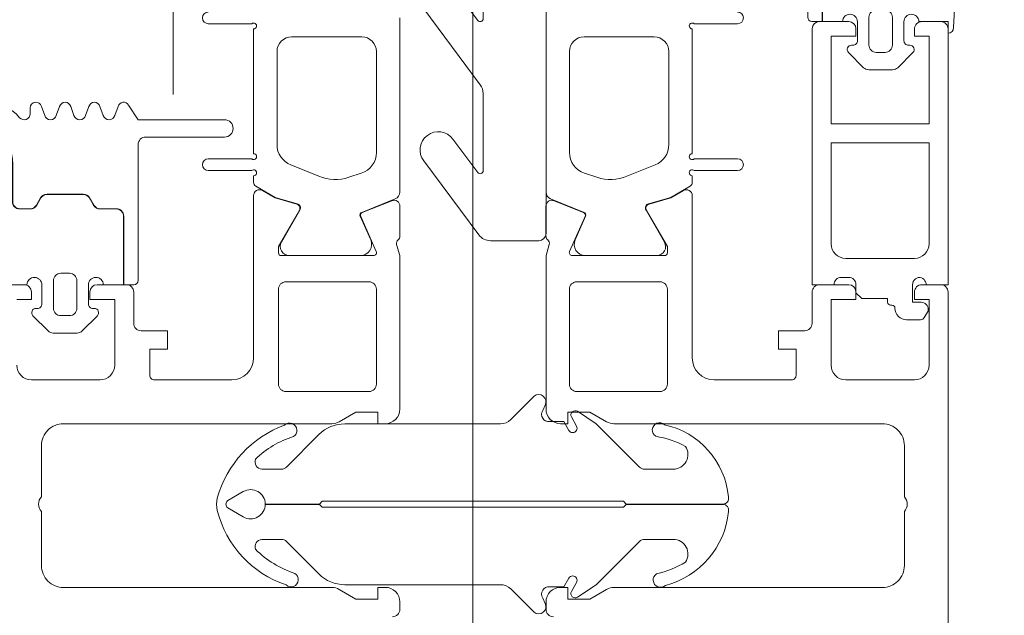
# Model space of a CAD drawing. Header units: millimetres. Extents: x 213386 to 459888, y 74252 to 208052.
# Tile 485 of 517: x 392371 to 392438, y 203766 to 203806. Entities that reach past the tile are written whole.
import ezdxf

# ---------------------------------------------------------------- set-up
doc = ezdxf.new("R2010")
doc.units = ezdxf.units.MM
doc.layers.add('FASÁDA DETAILNÍ', color=255, linetype='Continuous', lineweight=0)
doc.layers.add('NOVA', color=255, linetype='Continuous', lineweight=0)

# ---------------------------------------------------------------- blocks, each defined once
blk = doc.blocks.new('284336')
for points in [[(-0.7, -9.6), (-10, -9.6, 0.414511), (-10.51, -10.11), (-10.51, -15.51, -1), (-11.69, -15.51), (-11.69, -9.605), (-12.695, -8.948, -0.668884), (-12.6, -8.233), (-11.993, -8.006, 0.766384), (-11.993, -7.214), (-12.6, -6.987, -0.76831), (-12.6, -6.233), (-11.993, -6.006, 0.766384), (-11.993, -5.214), (-12.6, -4.987, -0.76831), (-12.6, -4.233), (-11.993, -4.006, 0.766384), (-11.993, -3.214), (-12.6, -2.987, -0.877523), (-12.5, -2.22), (-12.1, -2.22, 0.698129), (-11.835, -1.497, -0.220231), (-12.89, 0.782), (-12.89, 3.454, -0.157143), (-12.817, 3.682), (-12.688, 3.424, -0.067482), (-12.476, 2.53, 0.393136), (-8.659, -1.02), (-6.1, -1.02, -0.414214), (-5.61, -1.51), (-5.61, -2.221, -0.267949), (-5.855, -2.646), (-6.355, -2.934, 0.267949), (-6.61, -3.376), (-6.61, -5.844, 0.267949), (-6.355, -6.286), (-5.855, -6.574, -0.267949), (-5.61, -6.999), (-5.61, -8.11, 0.414215), (-5.1, -8.62), (-0.41, -8.62), (-0.41, -9.31, -0.414212), (-0.7, -9.6)], [(-0.41, 0), (-0.41, -2, 0.990243), (-0.4, -3.02), (0.9, -3.02, 0.414214), (1.21, -2.71), (1.21, -2.61, -0.668123), (1.705, -2.405), (2.746, -3.445, -0.199004), (2.89, -3.792), (2.89, -5.428, -0.199038), (2.746, -5.775), (1.705, -6.815, -0.668191), (1.21, -6.61), (1.21, -6.51, 0.414214), (0.9, -6.2), (-0.4, -6.2, 0.990269), (-0.41, -7.22), (-0.41, -8.6), (-5.1, -8.6, -0.414215), (-5.59, -8.11), (-5.59, -6.999, 0.267949), (-5.845, -6.557), (-6.345, -6.268, -0.267949), (-6.59, -5.844), (-6.59, -3.376, -0.267949), (-6.345, -2.952), (-5.845, -2.663, 0.267949), (-5.59, -2.221), (-5.59, -1.51, 0.414214), (-6.1, -1), (-8.659, -1, -0.393156), (-12.456, 2.532, 0.067572), (-12.669, 3.432), (-12.803, 3.7, -0.637545), (-12.117, 3.529), (-11.923, 2.531, 0.344315), (-10.055, 0.907), (0, 0.38, -0.406913), (0.39, 0), (-0.41, 0)], [(1.7, -4.31, 0.414235), (1.2, -3.81), (-0.7, -3.81, 0.414214), (-1.2, -4.31), (-1.2, -4.91, 0.414214), (-0.7, -5.41), (1.2, -5.41, 0.414235), (1.7, -4.91), (1.7, -4.31)]]:
    blk.add_lwpolyline(points, format="xyb", close=True)
blk = doc.blocks.new('nesystémový nástavec 18')
for p, q in [((-18, 6.8), (-18, 8.8)), ((-17.5, 9.3), (-15.357, 9.3)), ((-15.356, 9.3), (0, 9.3)), ((0, 9.3), (0, 7.8)), ((-11, 8), (-17, 8)), ((-17, 8), (-17, 6.3)), ((-11, 1.3), (-11, 8)), ((-2.8, 8), (-9.7, 8)), ((-9.7, 1.3), (-9.7, 8)), ((-1.8, 2.3), (-1.8, 7)), ((-0.5, 7.3), (-0.5, 6.8)), ((-17, 6.3), (-17.5, 6.3)), ((0, 6.3), (0.547, 6.3)), ((0.547, 6.3), (0.947, 5.9)), ((0.947, 5.9), (0.947, 4.8)), ((0.947, 4.8), (0.947, 4.137)), ((0.947, 4.137), (1.197, 4.137)), ((1.397, 3.937), (1.397, 3.837)), ((1.597, 3.637), (1.596, 3.637)), ((2.396, 2.837), (2.396, 1.887)), ((-17.5, 2.3), (-17, 2.3)), ((-17, 2.3), (-17, 1.3)), ((-0.405, 2.231), (-0.5, 2.043)), ((-0.5, 2.043), (-0.5, 2)), ((1.196, 2.437), (0, 2.437)), ((1.196, 1.853), (1.196, 2.437)), ((-18, 0.5), (-18, 1.8)), ((0, 1.5), (0, 0)), ((1.798, 1.369), (1.696, 1.353)), ((2.246, 1.627), (1.798, 1.369)), ((-17, 1.3), (-11, 1.3)), ((-9.7, 1.3), (-2.8, 1.3)), ((-1.8, 0), (-17.5, 0)), ((0, 0), (-1.8, 0))]:
    blk.add_line(p, q)
for centre, radius, start, end in [((-17.5, 8.8), 0.5, 90, 180), ((-15.357, 9.8), 0.5, 270, 270.08399), ((-2.8, 7), 1, 0, 90), ((0, 7.3), 0.5, 89.99553, 180.00709), ((-17.5, 6.8), 0.5, 180.0012, 269.9988), ((0, 6.8), 0.5, 179.9949, 270.00597), ((0.747, 4.8), 0.2, 359.96561, 0.03439), ((1.197, 3.937), 0.2, 359.97072, 90.02491), ((1.597, 3.837), 0.2, 179.97371, 270.03503), ((1.596, 2.837), 0.8, 0.00648, 89.99188), ((-17.5, 1.8), 0.5, 89.99896, 180.00017), ((-2.8, 2.3), 1, 270, 0), ((0, 1.937), 0.5, 89.99745, 144.0007), ((0, 2), 0.5, 179.97164, 270.03273), ((1.696, 1.853), 0.5, 179.99915, 269.99998), ((2.096, 1.887), 0.3, 299.98153, 0.0183), ((-17.5, 0.5), 0.5, 180, 270.00001)]:
    blk.add_arc(centre, radius, start, end)
blk = doc.blocks.new('244748_a')
blk.add_lwpolyline([(8.317, -1.695, 0.082248), (6.343, -0.896, -1.09695), (6.943, -0.101, -0.315353), (11.26, -5.152, -0.480529), (10.87, -5.64), (4.269, -5.64), (4.079, -5.45), (-16.527, -5.45), (-16.717, -5.64), (-20.426, -5.64, 0.574019), (-21.926, -4.784), (-22.99, -5.403, 0.524827), (-22.99, -5.897), (-21.926, -6.516, 0.574021), (-20.426, -5.66), (-16.717, -5.66), (-16.527, -5.85), (4.079, -5.85), (4.269, -5.66), (10.87, -5.66, -0.480529), (11.26, -6.148, -0.326229), (6.881, -11.091, -1.09695), (6.281, -10.297, 0.081457), (8.317, -9.605, 0.599203), (7.485, -8.05), (5.524, -8.05, 0.198965), (5.171, -8.197), (2.217, -11.15), (0.929, -12.01, -0.738038), (0.509, -11.62), (0.866, -11, 1), (0.346, -10.7), (0, -11.3), (-0.979, -11.3, 0.619205), (-1.45, -12.061), (-1.275, -12.426, -0.808139), (-2.038, -13.038), (-3.632, -11.444, 0.198906), (-4.339, -11.151), (-14.987, -11.15, -0.198936), (-16.755, -10.418), (-18.976, -8.197, 0.198942), (-19.33, -8.05), (-20.666, -8.05, 0.500217), (-21.094, -8.731, 0.122037), (-18.497, -10.274, -1.093735), (-19.1, -11.066, -0.240768), (-23.705, -6.07, -0.106226), (-23.705, -5.23, -0.256232), (-19.005, -0.132, -1.093735), (-18.402, -0.924, 0.116856), (-21.094, -2.569, 0.500217), (-20.666, -3.25), (-19.33, -3.25, 0.198942), (-18.976, -3.104), (-16.755, -0.882, -0.198936), (-14.987, -0.149), (-4.339, -0.149, 0.198907), (-3.632, 0.144), (-2.038, 1.738, -0.808139), (-1.275, 1.126), (-1.45, 0.761, 0.619205), (-0.979, 0), (0, 0), (0.346, -0.6, 1), (0.866, -0.3), (0.509, 0.32, -0.738038), (0.929, 0.71), (2.217, -0.15), (5.171, -3.104, 0.198965), (5.524, -3.25), (7.485, -3.25, 0.599203)], format="xyb", close=True)
blk = doc.blocks.new('288126')
for points in [[(-16.5, 0), (16.5, 0)], [(-17, -2.085), (-17, -0.5)], [(17, -0.5), (17, -3.798)], [(-21.362, -6.34), (-17.805, -3.688)], [(-14.709, -4.498), (-19.868, -8.344)], [(-8.828, -4.3), (-14.111, -4.3)], [(-10.962, -6.34), (-8.709, -4.66)], [(-4.309, -4.498), (-9.468, -8.344)], [(1.814, -4.3), (-3.711, -4.3)], [(-0.35, -6.363), (1.934, -4.66)], [(6.334, -4.498), (1.144, -8.368)], [(12.214, -4.3), (6.932, -4.3)], [(10.05, -6.363), (12.334, -4.66)], [(16.598, -4.6), (11.544, -8.368)]]:
    blk.add_lwpolyline(points)
for centre, radius, start, end in [((16.5, -0.5), 0.5, 0, 90), ((-16.5, -0.5), 0.5, 90, 180), ((16, -3.798), 1, 306.70591, 0), ((-20.615, -7.342), 1.25, 126.70591, 306.70591), ((-10.215, -7.342), 1.25, 126.70591, 306.70591), ((0.397, -7.366), 1.25, 126.70591, 306.70591), ((10.797, -7.366), 1.25, 126.70591, 306.70591)]:
    blk.add_arc(centre, radius, start, end)
at = {"extrusion": (0, 0, -1)}
for centre, radius, start, end in [((19, -2.085), 2, 180, 233.29409), ((14.111, -5.3), 1, 53.29409, 90), ((8.828, -4.5), 0.2, 90, 233.29409), ((3.711, -5.3), 1, 53.29409, 90), ((-1.814, -4.5), 0.2, 90, 233.29409), ((-6.932, -5.3), 1, 53.29409, 90), ((-12.214, -4.5), 0.2, 90, 233.29409)]:
    blk.add_arc(centre, radius, start, end, dxfattribs=at)
blk = doc.blocks.new('A$C29162560')
at = {"layer": 'FASÁDA DETAILNÍ'}
for p, q in [((18425, 1635.876), (18425, 1961.568)), ((18425, 1635.876), (18425, 1961.568)), ((18404.5, 1875), (18404.5, 1869)), ((18404.5, 1875), (18404.5, 1869))]:
    blk.add_line(p, q, dxfattribs=at)
for points in [[(18406.901, 1874.65, 1), (18406.901, 1873.85), (18409.869, 1873.85, -1.447009), (18410.001, 1873.499), (18410.001, 1864.96, -1.447009), (18409.869, 1864.61), (18406.901, 1864.61, 1), (18406.901, 1863.81), (18409.869, 1863.81, -1.447009), (18410.001, 1863.459), (18410.001, 1863.015, 0.282478), (18410.15, 1862.739), (18411.471, 1861.976), (18412.986, 1861.542, -0.488505), (18413.162, 1861.103), (18411.901, 1858.911, 0.578182), (18412.42, 1858.01), (18417.324, 1858.01, 0.543753), (18418.009, 1859.067), (18417.292, 1860.685, -0.425336), (18417.4, 1860.952), (18419.687, 1861.875, 0.305837), (18420, 1862.339), (18420, 1862.339), (18420.001, 1874.25)], [(18406.901, 1874.65, 1), (18406.901, 1873.85), (18409.869, 1873.85, -1.447009), (18410.001, 1873.499), (18410.001, 1864.96, -1.447009), (18409.869, 1864.61), (18406.901, 1864.61, 1), (18406.901, 1863.81), (18409.869, 1863.81, -1.447009), (18410.001, 1863.459), (18410.001, 1863.015, 0.282478), (18410.15, 1862.739), (18411.471, 1861.976), (18412.986, 1861.542, -0.488505), (18413.162, 1861.103), (18411.901, 1858.911, 0.578182), (18412.42, 1858.01), (18417.324, 1858.01, 0.543753), (18418.009, 1859.067), (18417.292, 1860.685, -0.425336), (18417.4, 1860.952), (18419.687, 1861.875, 0.305837), (18420, 1862.339), (18420, 1862.339), (18420.001, 1874.25)], [(18443.099, 1874.65, -1), (18443.099, 1873.85), (18440.131, 1873.85, 1.447009), (18439.999, 1873.499), (18439.999, 1864.96, 1.447009), (18440.131, 1864.61), (18443.099, 1864.61, -1), (18443.099, 1863.81), (18440.131, 1863.81, 1.447009), (18439.999, 1863.459), (18439.999, 1863.015, -0.282478), (18439.85, 1862.739), (18438.529, 1861.976), (18437.014, 1861.542, 0.488505), (18436.838, 1861.103), (18438.099, 1858.911, -0.578182), (18437.58, 1858.01), (18432.676, 1858.01, -0.543753), (18431.991, 1859.067), (18432.708, 1860.685, 0.425336), (18432.6, 1860.952), (18430.313, 1861.875, -0.305837), (18430, 1862.339), (18430, 1862.339), (18429.999, 1874.25)], [(18443.099, 1874.65, -1), (18443.099, 1873.85), (18440.131, 1873.85, 1.447009), (18439.999, 1873.499), (18439.999, 1864.96, 1.447009), (18440.131, 1864.61), (18443.099, 1864.61, -1), (18443.099, 1863.81), (18440.131, 1863.81, 1.447009), (18439.999, 1863.459), (18439.999, 1863.015, -0.282478), (18439.85, 1862.739), (18438.529, 1861.976), (18437.014, 1861.542, 0.488505), (18436.838, 1861.103), (18438.099, 1858.911, -0.578182), (18437.58, 1858.01), (18432.676, 1858.01, -0.543753), (18431.991, 1859.067), (18432.708, 1860.685, 0.425336), (18432.6, 1860.952), (18430.313, 1861.875, -0.305837), (18430, 1862.339), (18430, 1862.339), (18429.999, 1874.25)], [(18393, 1856), (18394.3, 1856, -0.41422), (18394.8, 1855.5), (18394.8, 1855), (18393.8, 1855)], [(18393.8, 1850.5, 0.414214), (18394.8, 1849.5), (18399.5, 1849.5, 0.414214), (18400.5, 1850.5), (18400.5, 1855), (18398.8, 1855), (18398.8, 1855.5, -0.414201), (18399.3, 1856), (18401.3, 1856, -0.414214), (18401.8, 1855.5), (18401.8, 1853.357, 0.414214), (18402.3, 1852.857), (18404.1, 1852.857), (18404.1, 1851.606), (18402.9, 1851.606), (18402.9, 1849.8, 0.414214), (18403.2, 1849.5), (18408.499, 1849.5, 0.414167), (18409.999, 1851), (18410, 1857.998), (18410, 1862.098, -0.57735), (18410.6, 1862.444), (18411.463, 1861.946), (18412.955, 1861.518, -0.488701), (18413.132, 1861.079), (18411.7, 1858.613), (18411.7, 1858.193, 0.432566), (18411.9, 1857.998), (18418.205, 1857.998, 0.548397), (18418.39, 1858.279), (18417.322, 1860.663, -0.425336), (18417.43, 1860.93), (18419.453, 1861.747, -0.531563), (18420.002, 1861.376), (18420.002, 1859.312, -0.231306), (18419.887, 1859.075, 0.306185), (18419.783, 1858.756), (18420, 1857.998), (18420, 1847.494, -0.414214), (18419, 1846.494), (18418.5, 1846.494), (18418.5, 1847.294), (18417, 1847.294), (18415.856, 1846.634, -0.13165), (18415.356, 1846.5), (18396.992, 1846.5, 0.414214), (18395.492, 1845), (18395.492, 1841.499, 0.399985), (18395.492, 1840.499), (18395.492, 1836.8, 0.414214), (18396.992, 1835.3), (18415.356, 1835.3, -0.13165), (18415.856, 1835.166), (18417, 1834.506), (18418.5, 1834.506), (18418.5, 1835.306), (18419, 1835.306, -0.414214), (18420, 1834.306), (18420, 1833.8, -0.414214), (18419.5, 1833.3)], [(18393, 1856), (18394.3, 1856, -0.41422), (18394.8, 1855.5), (18394.8, 1855), (18393.8, 1855)], [(18393.8, 1850.5, 0.414214), (18394.8, 1849.5), (18399.5, 1849.5, 0.414214), (18400.5, 1850.5), (18400.5, 1855), (18398.8, 1855), (18398.8, 1855.5, -0.414201), (18399.3, 1856), (18401.3, 1856, -0.414214), (18401.8, 1855.5), (18401.8, 1853.357, 0.414214), (18402.3, 1852.857), (18404.1, 1852.857), (18404.1, 1851.606), (18402.9, 1851.606), (18402.9, 1849.8, 0.414214), (18403.2, 1849.5), (18408.499, 1849.5, 0.414167), (18409.999, 1851), (18410, 1857.998), (18410, 1862.098, -0.57735), (18410.6, 1862.444), (18411.463, 1861.946), (18412.955, 1861.518, -0.488701), (18413.132, 1861.079), (18411.7, 1858.613), (18411.7, 1858.193, 0.432566), (18411.9, 1857.998), (18418.205, 1857.998, 0.548397), (18418.39, 1858.279), (18417.322, 1860.663, -0.425336), (18417.43, 1860.93), (18419.453, 1861.747, -0.531563), (18420.002, 1861.376), (18420.002, 1859.312, -0.231306), (18419.887, 1859.075, 0.306185), (18419.783, 1858.756), (18420, 1857.998), (18420, 1847.494, -0.414214), (18419, 1846.494), (18418.5, 1846.494), (18418.5, 1847.294), (18417, 1847.294), (18415.856, 1846.634, -0.13165), (18415.356, 1846.5), (18396.992, 1846.5, 0.414214), (18395.492, 1845), (18395.492, 1841.499, 0.399985), (18395.492, 1840.499), (18395.492, 1836.8, 0.414214), (18396.992, 1835.3), (18415.356, 1835.3, -0.13165), (18415.856, 1835.166), (18417, 1834.506), (18418.5, 1834.506), (18418.5, 1835.306), (18419, 1835.306, -0.414214), (18420, 1834.306), (18420, 1833.8, -0.414214), (18419.5, 1833.3)], [(18457.5, 1707), (18457.5, 1855.5, 0.414214), (18457, 1856), (18455.7, 1856, 0.41422), (18455.2, 1855.5), (18455.2, 1855), (18456.2, 1855), (18456.2, 1850.5, -0.414214), (18455.2, 1849.5), (18450.5, 1849.5, -0.414214), (18449.5, 1850.5), (18449.5, 1855), (18451.2, 1855), (18451.2, 1855.5, 0.414201), (18450.7, 1856), (18448.7, 1856, 0.414214), (18448.2, 1855.5), (18448.2, 1853.357, -0.414214), (18447.7, 1852.857), (18445.9, 1852.857), (18445.9, 1851.606), (18447.1, 1851.606), (18447.1, 1849.8, -0.414214), (18446.8, 1849.5), (18441.501, 1849.5, -0.414167), (18440.001, 1851), (18440, 1857.998), (18440, 1862.098, 0.57735), (18439.4, 1862.444), (18438.537, 1861.946), (18437.045, 1861.518, 0.488701), (18436.868, 1861.079), (18438.3, 1858.613), (18438.3, 1858.193, -0.432566), (18438.1, 1857.998), (18431.795, 1857.998, -0.548397), (18431.61, 1858.279), (18432.678, 1860.663, 0.425336), (18432.57, 1860.93), (18430.547, 1861.747, 0.531563), (18429.998, 1861.376), (18429.998, 1859.312, 0.231306), (18430.113, 1859.075, -0.306185), (18430.217, 1858.756), (18430, 1857.998), (18430, 1847.494, 0.414214), (18431, 1846.494), (18431.5, 1846.494), (18431.5, 1847.294), (18433, 1847.294), (18434.144, 1846.634, 0.13165), (18434.644, 1846.5), (18453.008, 1846.5, -0.414214), (18454.508, 1845), (18454.508, 1841.499, -0.399985), (18454.508, 1840.499), (18454.508, 1836.8, -0.414214), (18453.008, 1835.3), (18434.644, 1835.3, 0.13165), (18434.144, 1835.166), (18433, 1834.506), (18431.5, 1834.506), (18431.5, 1835.306), (18431, 1835.306, 0.414214), (18430, 1834.306), (18430, 1833.8, 0.414214), (18430.5, 1833.3)], [(18457.5, 1707), (18457.5, 1855.5, 0.414214), (18457, 1856), (18455.7, 1856, 0.41422), (18455.2, 1855.5), (18455.2, 1855), (18456.2, 1855), (18456.2, 1850.5, -0.414214), (18455.2, 1849.5), (18450.5, 1849.5, -0.414214), (18449.5, 1850.5), (18449.5, 1855), (18451.2, 1855), (18451.2, 1855.5, 0.414201), (18450.7, 1856), (18448.7, 1856, 0.414214), (18448.2, 1855.5), (18448.2, 1853.357, -0.414214), (18447.7, 1852.857), (18445.9, 1852.857), (18445.9, 1851.606), (18447.1, 1851.606), (18447.1, 1849.8, -0.414214), (18446.8, 1849.5), (18441.501, 1849.5, -0.414167), (18440.001, 1851), (18440, 1857.998), (18440, 1862.098, 0.57735), (18439.4, 1862.444), (18438.537, 1861.946), (18437.045, 1861.518, 0.488701), (18436.868, 1861.079), (18438.3, 1858.613), (18438.3, 1858.193, -0.432566), (18438.1, 1857.998), (18431.795, 1857.998, -0.548397), (18431.61, 1858.279), (18432.678, 1860.663, 0.425336), (18432.57, 1860.93), (18430.547, 1861.747, 0.531563), (18429.998, 1861.376), (18429.998, 1859.312, 0.231306), (18430.113, 1859.075, -0.306185), (18430.217, 1858.756), (18430, 1857.998), (18430, 1847.494, 0.414214), (18431, 1846.494), (18431.5, 1846.494), (18431.5, 1847.294), (18433, 1847.294), (18434.144, 1846.634, 0.13165), (18434.644, 1846.5), (18453.008, 1846.5, -0.414214), (18454.508, 1845), (18454.508, 1841.499, -0.399985), (18454.508, 1840.499), (18454.508, 1836.8, -0.414214), (18453.008, 1835.3), (18434.644, 1835.3, 0.13165), (18434.144, 1835.166), (18433, 1834.506), (18431.5, 1834.506), (18431.5, 1835.306), (18431, 1835.306, 0.414214), (18430, 1834.306), (18430, 1833.8, 0.414214), (18430.5, 1833.3)]]:
    blk.add_lwpolyline(points, format="xyb", dxfattribs=at)
for points in [[(18418.401, 1871.95), (18418.401, 1865.05, -0.324916), (18417.365, 1863.623), (18416.514, 1863.347, -0.176429), (18414.462, 1863.419), (18412.538, 1864.197, -0.305619), (18411.601, 1865.588), (18411.601, 1871.95, -0.414218), (18412.601, 1872.95), (18417.401, 1872.95, -0.414218), (18418.401, 1871.95)], [(18418.401, 1871.95), (18418.401, 1865.05, -0.324916), (18417.365, 1863.623), (18416.514, 1863.347, -0.176429), (18414.462, 1863.419), (18412.538, 1864.197, -0.305619), (18411.601, 1865.588), (18411.601, 1871.95, -0.414218), (18412.601, 1872.95), (18417.401, 1872.95, -0.414218), (18418.401, 1871.95)], [(18431.599, 1871.95), (18431.599, 1865.05, 0.324916), (18432.635, 1863.623), (18433.486, 1863.347, 0.176429), (18435.538, 1863.419), (18437.462, 1864.197, 0.305619), (18438.399, 1865.588), (18438.399, 1871.95, 0.414218), (18437.399, 1872.95), (18432.599, 1872.95, 0.414218), (18431.599, 1871.95)], [(18431.599, 1871.95), (18431.599, 1865.05, 0.324916), (18432.635, 1863.623), (18433.486, 1863.347, 0.176429), (18435.538, 1863.419), (18437.462, 1864.197, 0.305619), (18438.399, 1865.588), (18438.399, 1871.95, 0.414218), (18437.399, 1872.95), (18432.599, 1872.95, 0.414218), (18431.599, 1871.95)], [(18417.9, 1848.7, 0.414214), (18418.4, 1849.2), (18418.4, 1855.7, 0.414214), (18417.9, 1856.2), (18412.2, 1856.2, 0.414214), (18411.7, 1855.7), (18411.7, 1849.2, 0.414214), (18412.2, 1848.7), (18417.9, 1848.7)], [(18417.9, 1848.7, 0.414214), (18418.4, 1849.2), (18418.4, 1855.7, 0.414214), (18417.9, 1856.2), (18412.2, 1856.2, 0.414214), (18411.7, 1855.7), (18411.7, 1849.2, 0.414214), (18412.2, 1848.7), (18417.9, 1848.7)], [(18432.1, 1848.7, -0.414214), (18431.6, 1849.2), (18431.6, 1855.7, -0.414214), (18432.1, 1856.2), (18437.8, 1856.2, -0.414214), (18438.3, 1855.7), (18438.3, 1849.2, -0.414214), (18437.8, 1848.7), (18432.1, 1848.7)], [(18432.1, 1848.7, -0.414214), (18431.6, 1849.2), (18431.6, 1855.7, -0.414214), (18432.1, 1856.2), (18437.8, 1856.2, -0.414214), (18438.3, 1855.7), (18438.3, 1849.2, -0.414214), (18437.8, 1848.7), (18432.1, 1848.7)]]:
    blk.add_lwpolyline(points, format="xyb", close=True, dxfattribs=at)
at = {"layer": 'FASÁDA DETAILNÍ', "rotation": 270}
for name, p in [('288126', (18429.999, 1876.01)), ('288126', (18429.999, 1876.01)), ('284336', (18457.5, 1873.59)), ('284336', (18457.5, 1873.59))]:
    blk.add_blockref(name, p, dxfattribs=at)
at = {"layer": 'FASÁDA DETAILNÍ'}
for name, p, xscale, rotation in [('nesystémový nástavec 18', (18457.5, 1856), -1.000000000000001, 90), ('nesystémový nástavec 18', (18457.5, 1856), -1.000000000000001, 90), ('284336', (18392.5, 1855.59), -1.000000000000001, 90), ('284336', (18392.5, 1855.59), -1.000000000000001, 90), ('244748_a', (18431.222, 1835.339), -1, 180), ('244748_a', (18431.222, 1835.339), -1, 180)]:
    blk.add_blockref(name, p, dxfattribs=dict(at, xscale=xscale, rotation=rotation))

msp = doc.modelspace()

# ---------------------------------------------------------------- block references
at = {"layer": 'NOVA'}
msp.add_blockref('A$C29162560', (373976.638, 201932.154), dxfattribs=at)

doc.saveas('drawing.dxf')
